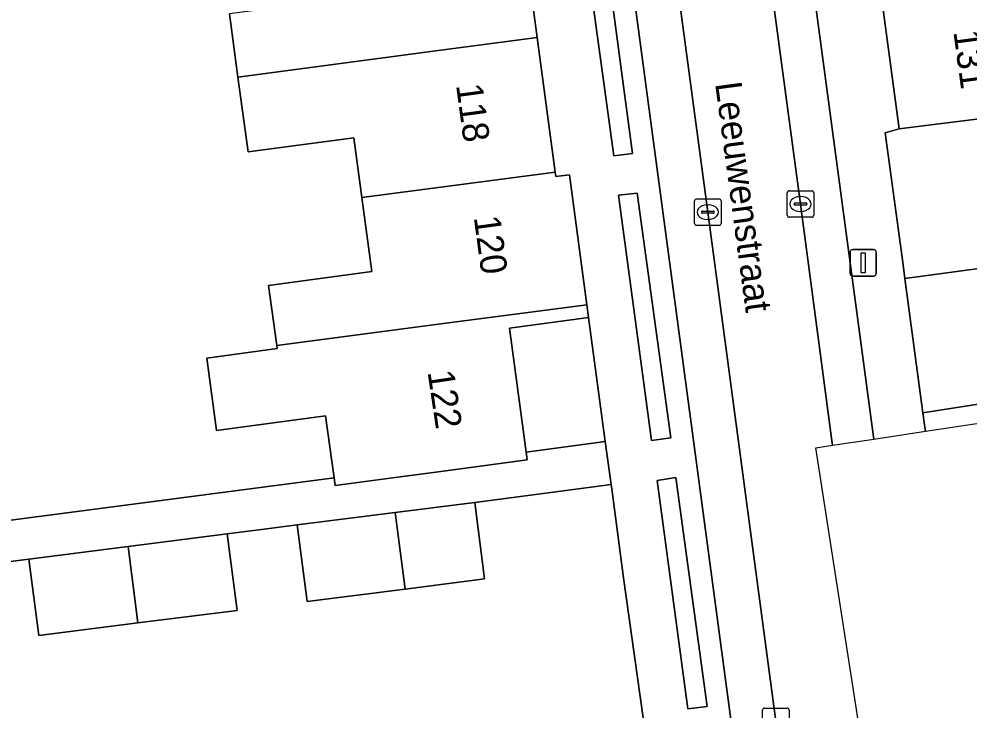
# Model space of a CAD drawing. Extents: x 163147 to 163550, y 380933 to 381639.
# Drawn here: x 163484.06 to 163519.95, y 381116.74 to 381142.86 of the extents above; entities that cross this region are included whole.
import ezdxf

# ---------------------------------------------------------------- set-up
doc = ezdxf.new("R2010")
doc.units = 0
for name, color, linetype in [('IMGEO_Erf', 7, 'Continuous'), ('IMGEO_Groenvoorziening', 7, 'Continuous'), ('IMGEO_Kolk', 7, 'Continuous'), ('IMGEO_Lichtmast', 7, 'Continuous'), ('IMGEO_Muur', 7, 'Continuous'), ('IMGEO_Openbare_ruimte_label', 7, 'Continuous'), ('IMGEO_Pand', 7, 'Continuous'), ('IMGEO_Pand_nummerreeks', 7, 'Continuous'), ('IMGEO_Parkeervlak_open', 7, 'Continuous'), ('IMGEO_Rijbaan_lokaal_open', 7, 'Continuous'), ('IMGEO_Voetpad_open', 7, 'Continuous')]:
    doc.layers.add(name, color=color, linetype=linetype)

msp = doc.modelspace()

# ---------------------------------------------------------------- linework, layer by layer
at = {"layer": 'IMGEO_Erf'}
for points in [[(163473.262, 381153.534), (163477.678, 381123.119), (163495.959, 381125.509), (163495.644, 381127.856), (163491.525, 381127.303), (163491.157, 381130.045), (163493.81, 381130.401), (163493.795, 381130.515), (163493.489, 381132.789), (163497.391, 381133.313), (163497.015, 381136.113), (163496.712, 381138.375), (163492.71, 381137.838), (163492.331, 381140.667), (163492.011, 381143.056)], [(163475.554, 381099.568), (163494.208, 381102.063), (163500, 381102.823), (163509.388, 381104.055), (163507.962, 381114.2), (163506.904, 381121.729), (163506.464, 381125), (163506.428, 381125.265), (163503.195, 381124.83), (163501.283, 381124.587), (163501.651, 381121.694), (163498.649, 381121.312), (163494.94, 381120.84), (163494.565, 381123.732), (163493.225, 381123.562), (163491.927, 381123.397), (163492.302, 381120.505), (163488.551, 381120.028), (163484.81, 381119.552), (163484.433, 381122.444), (163483.126, 381122.277)]]:
    msp.add_lwpolyline(points, dxfattribs=at)
for points in [[(163520.43, 381133.44), (163517.529, 381133.05), (163518.211, 381127.971), (163521.104, 381128.429)], [(163505.582, 381131.571), (163502.592, 381131.169), (163503.221, 381126.484), (163506.211, 381126.885)]]:
    msp.add_lwpolyline(points, close=True, dxfattribs=at)
at = {"layer": 'IMGEO_Groenvoorziening'}
for points in [[(163506.529, 381137.695), (163507.234, 381137.78), (163505.837, 381148.257), (163505.092, 381148.167)], [(163507.961, 381126.932), (163508.682, 381127.029), (163507.418, 381136.275), (163506.711, 381136.198)], [(163509.326, 381116.782), (163510.057, 381116.865), (163508.88, 381125.524), (163508.168, 381125.42)]]:
    msp.add_lwpolyline(points, close=True, dxfattribs=at)
at = {"layer": 'IMGEO_Kolk'}
for p, q in [((163513.087, 381135.441), (163513.087, 381136.293)), ((163513.162, 381136.367), (163514.014, 381136.367)), ((163514.088, 381136.293), (163514.088, 381135.441)), ((163509.582, 381135.133), (163509.582, 381135.985)), ((163509.657, 381136.059), (163510.509, 381136.059)), ((163510.07, 381135.839), (163510.095, 381135.839)), ((163510.583, 381135.985), (163510.583, 381135.133)), ((163513.346, 381135.861), (163513.346, 381135.873)), ((163513.784, 381135.824), (163513.386, 381135.824)), ((163513.389, 381135.91), (163513.787, 381135.91)), ((163513.575, 381136.147), (163513.6, 381136.147)), ((163513.83, 381135.873), (163513.83, 381135.861)), ((163509.841, 381135.553), (163509.841, 381135.565)), ((163510.279, 381135.516), (163509.881, 381135.516)), ((163509.884, 381135.602), (163510.282, 381135.602)), ((163510.325, 381135.565), (163510.325, 381135.553)), ((163513.598, 381135.587), (163513.573, 381135.587)), ((163510.093, 381135.279), (163510.068, 381135.279)), ((163514.014, 381135.367), (163513.162, 381135.367)), ((163510.509, 381135.059), (163509.657, 381135.059)), ((163512.23, 381116.811), (163513.082, 381116.811)), ((163512.155, 381115.885), (163512.155, 381116.737)), ((163513.156, 381116.737), (163513.156, 381115.885))]:
    msp.add_line(p, q, dxfattribs=at)
for points in [[(163513.087, 381135.441), (163513.087, 381136.293)], [(163513.162, 381136.367), (163514.014, 381136.367)], [(163514.088, 381136.293), (163514.088, 381135.441)], [(163509.582, 381135.133), (163509.582, 381135.985)], [(163509.657, 381136.059), (163510.509, 381136.059)], [(163510.583, 381135.985), (163510.583, 381135.133)], [(163514.014, 381135.367), (163513.162, 381135.367)], [(163510.509, 381135.059), (163509.657, 381135.059)], [(163512.23, 381116.811), (163513.082, 381116.811)], [(163512.155, 381115.885), (163512.155, 381116.737)], [(163513.156, 381116.737), (163513.156, 381115.885)]]:
    msp.add_lwpolyline(points, dxfattribs=at)
for centre, radius, start, end in [((163513.164, 381136.291), 0.0765, 91.552, 178.448), ((163513.164, 381136.291), 0.0765, 91.552, 178.448), ((163514.012, 381136.291), 0.0765, 1.552, 88.448), ((163514.012, 381136.291), 0.0765, 1.552, 88.448), ((163509.659, 381135.983), 0.0765, 91.552, 178.448), ((163509.659, 381135.983), 0.0765, 91.552, 178.448), ((163510.507, 381135.983), 0.0765, 1.552, 88.448), ((163510.507, 381135.983), 0.0765, 1.552, 88.448), ((163513.386, 381135.87), 0.0403, 85.8775, 175.7526), ((163513.383, 381135.86), 0.0366, 178.938, 274.7102), ((163513.787, 381135.867), 0.043, 264.8664, 352.4533), ((163513.791, 381135.872), 0.0386, 1.7309, 96.639), ((163509.881, 381135.562), 0.0403, 85.8775, 175.7526), ((163509.878, 381135.552), 0.0366, 178.938, 274.7102), ((163510.282, 381135.559), 0.043, 264.8664, 352.4533), ((163510.286, 381135.564), 0.0386, 1.7309, 96.639), ((163513.164, 381135.443), 0.0765, 181.552, 268.448), ((163513.164, 381135.443), 0.0765, 181.552, 268.448), ((163514.012, 381135.443), 0.0765, 271.552, 358.448), ((163514.012, 381135.443), 0.0765, 271.552, 358.448), ((163509.659, 381135.135), 0.0765, 181.552, 268.448), ((163509.659, 381135.135), 0.0765, 181.552, 268.448), ((163510.507, 381135.135), 0.0765, 271.552, 358.448), ((163510.507, 381135.135), 0.0765, 271.552, 358.448), ((163512.232, 381116.735), 0.0765, 91.552, 178.448), ((163512.232, 381116.735), 0.0765, 91.552, 178.448), ((163513.08, 381116.735), 0.0765, 1.552, 88.448), ((163513.08, 381116.735), 0.0765, 1.552, 88.448)]:
    msp.add_arc(centre, radius, start, end, dxfattribs=at)
for centre, major_axis, ratio, start_param, end_param in [((163510.069, 381135.559), (-0.387, 0.002), 0.722429, 4.712389, 7.853982), ((163510.094, 381135.559), (-0.39, 0.002), 0.717154, 1.570796, 4.712389), ((163513.574, 381135.867), (-0.387, 0.002), 0.722429, 4.712389, 7.853982), ((163513.599, 381135.867), (-0.39, 0.002), 0.717154, 1.570796, 4.712389)]:
    msp.add_ellipse(centre, major_axis=major_axis, ratio=ratio, start_param=start_param, end_param=end_param, dxfattribs=at)
at = {"layer": 'IMGEO_Lichtmast'}
for p, q in [((163515.46, 381133.245), (163515.46, 381134.045)), ((163515.46, 381134.045), (163515.46, 381133.245)), ((163515.56, 381134.145), (163516.35, 381134.145)), ((163516.35, 381134.145), (163515.56, 381134.145)), ((163516.45, 381134.045), (163516.45, 381133.245)), ((163516.45, 381133.245), (163516.45, 381134.045)), ((163516.35, 381133.145), (163515.56, 381133.145)), ((163515.56, 381133.145), (163516.35, 381133.145))]:
    msp.add_line(p, q, dxfattribs=at)
msp.add_lwpolyline([(163515.88, 381134.02), (163516.03, 381134.02), (163516.03, 381133.27), (163515.88, 381133.27), (163515.88, 381134.02)], dxfattribs=at)
for centre, start, end in [((163515.56, 381134.045), 90, 180), ((163515.56, 381134.045), 90, 180), ((163516.35, 381134.045), 0, 90), ((163516.35, 381134.045), 360, 90), ((163515.56, 381133.245), 180, 270), ((163515.56, 381133.245), 180, 270), ((163516.35, 381133.245), 270, 0), ((163516.35, 381133.245), 270, 0)]:
    msp.add_arc(centre, 0.1, start, end, dxfattribs=at)
at = {"layer": 'IMGEO_Muur'}
msp.add_lwpolyline([(163507.962, 381114.2), (163506.904, 381121.729)], dxfattribs=at)
at = {"layer": 'IMGEO_Pand'}
for points in [[(163503.638, 381142.159), (163503.03, 381146.692), (163503.564, 381146.764), (163503.491, 381147.312), (163500, 381146.852), (163495.679, 381146.282), (163496.04, 381143.596), (163492.011, 381143.056), (163492.331, 381140.667), (163500, 381141.679)], [(163517.313, 381138.711), (163524.359, 381139.594), (163524.515, 381139.614), (163524.21, 381141.886), (163528.276, 381142.433), (163527.903, 381145.205), (163527.724, 381145.183), (163516.63, 381143.791)], [(163497.015, 381136.113), (163500, 381136.506), (163504.321, 381137.076), (163503.638, 381142.159), (163500, 381141.679), (163492.331, 381140.667), (163492.71, 381137.838), (163496.712, 381138.375)], [(163528.993, 381137.442), (163528.97, 381137.615), (163524.858, 381137.062), (163524.515, 381139.614), (163524.359, 381139.594), (163517.313, 381138.711), (163516.787, 381138.564), (163517.46, 381133.562), (163517.529, 381133.05), (163520.43, 381133.44), (163520.365, 381133.926), (163529.314, 381135.053)], [(163497.015, 381136.113), (163497.391, 381133.313), (163493.489, 381132.789), (163493.795, 381130.515), (163500, 381131.334), (163505.516, 381132.062), (163504.857, 381136.97), (163504.344, 381136.902), (163504.321, 381137.076), (163500, 381136.506)], [(163502.592, 381131.169), (163505.582, 381131.571), (163505.516, 381132.062), (163500, 381131.334), (163493.795, 381130.515), (163493.81, 381130.401), (163491.157, 381130.045), (163491.525, 381127.303), (163495.644, 381127.856), (163495.959, 381125.509), (163495.997, 381125.222), (163498.276, 381125.528), (163500, 381125.76), (163503.259, 381126.197), (163503.221, 381126.484)], [(163501.283, 381124.587), (163498.274, 381124.204), (163498.649, 381121.312), (163501.651, 381121.694)], [(163498.274, 381124.204), (163494.565, 381123.732), (163494.94, 381120.84), (163498.649, 381121.312)], [(163491.927, 381123.397), (163488.176, 381122.92), (163488.551, 381120.028), (163492.302, 381120.505)], [(163488.176, 381122.92), (163484.433, 381122.444), (163484.81, 381119.552), (163488.551, 381120.028)]]:
    msp.add_lwpolyline(points, close=True, dxfattribs=at)
at = {"layer": 'IMGEO_Parkeervlak_open'}
for points in [[(163503.796, 381208.674), (163504.806, 381200.993), (163506.998, 381184.771), (163507.648, 381179.955), (163510.87, 381156.109), (163513.587, 381135.867), (163514.789, 381126.831), (163514.8, 381126.75), (163516.355, 381126.983)], [(163516.355, 381126.983), (163516.345, 381127.061), (163509.233, 381180.183), (163508.536, 381185.012), (163505.712, 381206.244)], [(163502.646, 381178.504), (163511.092, 381115.35)], [(163513.15, 381112.822), (163512.657, 381116.312), (163510.084, 381135.559), (163507.418, 381155.47)]]:
    msp.add_lwpolyline(points, dxfattribs=at)
at = {"layer": 'IMGEO_Rijbaan_lokaal_open'}
msp.add_lwpolyline([(163514.8, 381126.75), (163514.789, 381126.831), (163513.587, 381135.867), (163510.87, 381156.109), (163507.648, 381179.955), (163504.184, 381179.487), (163504.439, 381177.585), (163507.418, 381155.47), (163510.084, 381135.559), (163512.657, 381116.312), (163513.15, 381112.822), (163513.165, 381112.719), (163513.181, 381112.606), (163513.54, 381109.521), (163515.019, 381109.754), (163516.743, 381110.026), (163514.166, 381126.655)], close=True, dxfattribs=at)
at = {"layer": 'IMGEO_Voetpad_open'}
for points in [[(163518.312, 381127.276), (163518.295, 381127.348), (163518.211, 381127.971), (163517.529, 381133.05), (163517.46, 381133.562), (163516.787, 381138.564), (163517.313, 381138.711), (163516.63, 381143.791), (163516.006, 381148.427), (163515.507, 381148.36), (163515.446, 381148.81), (163514.782, 381153.75), (163514.103, 381158.802), (163513.902, 381160.296), (163509.79, 381190.902), (163509.584, 381192.438), (163505.501, 381222.821)], [(163493.605, 381221.412), (163497.667, 381190.955), (163497.876, 381189.391), (163500, 381173.462), (163501.959, 381158.775), (163502.129, 381157.501), (163502.828, 381152.255), (163503.491, 381147.312), (163503.564, 381146.764), (163503.03, 381146.692), (163503.638, 381142.159), (163504.321, 381137.076), (163504.344, 381136.902), (163504.857, 381136.97), (163505.516, 381132.062), (163505.582, 381131.571), (163506.211, 381126.885), (163506.428, 381125.265), (163506.464, 381125), (163506.904, 381121.729), (163507.962, 381114.2), (163509.388, 381104.055), (163509.963, 381099.962)], [(163505.712, 381206.244), (163508.536, 381185.012), (163509.233, 381180.183), (163516.345, 381127.061), (163516.355, 381126.983), (163518.312, 381127.276)], [(163511.092, 381115.35), (163502.646, 381178.504)], [(163483.126, 381122.277), (163484.433, 381122.444), (163488.176, 381122.92), (163491.927, 381123.397), (163493.225, 381123.562), (163494.565, 381123.732), (163498.274, 381124.204), (163501.283, 381124.587), (163503.195, 381124.83), (163506.428, 381125.265), (163506.211, 381126.885), (163503.221, 381126.484), (163503.259, 381126.197), (163500, 381125.76), (163498.276, 381125.528), (163495.997, 381125.222), (163495.959, 381125.509), (163477.678, 381123.119)]]:
    msp.add_lwpolyline(points, dxfattribs=at)
for points in [[(163506.529, 381137.695), (163505.092, 381148.167), (163505.837, 381148.257), (163507.234, 381137.78)], [(163507.961, 381126.932), (163506.711, 381136.198), (163507.418, 381136.275), (163508.682, 381127.029)], [(163518.312, 381127.276), (163546.445, 381131.489), (163546.401, 381131.833), (163528.275, 381129.394), (163521.104, 381128.429), (163518.211, 381127.971), (163518.295, 381127.348)], [(163509.326, 381116.782), (163508.168, 381125.42), (163508.88, 381125.524), (163510.057, 381116.865)]]:
    msp.add_lwpolyline(points, close=True, dxfattribs=at)

# ---------------------------------------------------------------- texts
at = {"layer": 'IMGEO_Openbare_ruimte_label'}
msp.add_text('Leeuwenstraat', height=1, rotation=277.6439, dxfattribs=at).set_placement((163510.358, 381140.427))
at = {"layer": 'IMGEO_Pand_nummerreeks'}
for s, rotation, p in [('131', 277.6609, (163519.362, 381142.381)), ('118', 277.6445, (163500.569, 381140.364)), ('120', 277.6445, (163501.239, 381135.37)), ('122', 278.428, (163499.492, 381129.522))]:
    msp.add_text(s, height=1, rotation=rotation, dxfattribs=at).set_placement(p)

doc.saveas('drawing.dxf')
